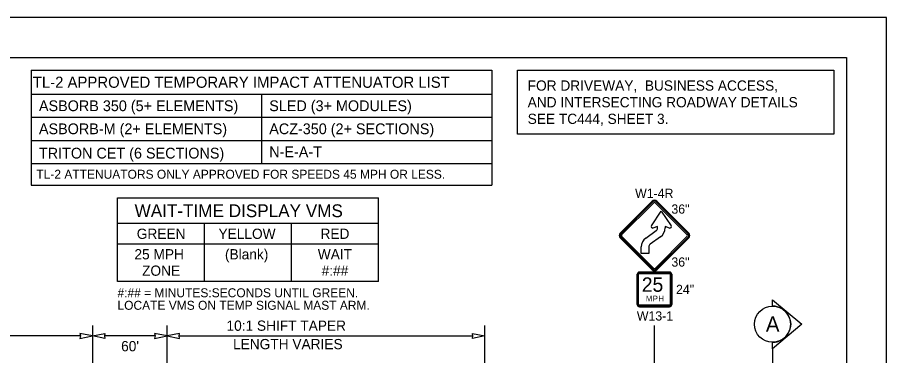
# Model space of a CAD drawing. Extents: x 99976 to 100136, y 99905 to 100011.
# Drawn here: x 100009.27 to 100016.06, y 100008.05 to 100010.69 of the extents above; entities that cross this region are included whole.
import ezdxf

# ---------------------------------------------------------------- set-up
doc = ezdxf.new("R2010")
doc.units = 0
for name, color, linetype in [('SH_GI_PlotLimits', 7, 'Continuous'), ('SH_GI_SheetBorder', 7, 'Continuous'), ('SH_TI_Tables', 7, 'Continuous'), ('SH_TI_WZSectionCut', 7, 'Continuous'), ('TR_SN_ConstructionSigns', 7, 'Continuous'), ('TR_WZ_PortableChangeMessageSign', 7, 'Continuous'), ('TR_WZ_WorkZoneDetails', 7, 'Continuous'), ('TR_WZ_WorkZoneTextCurrent', 7, 'Continuous')]:
    doc.layers.add(name, color=color, linetype=linetype)

msp = doc.modelspace()

# ---------------------------------------------------------------- linework, layer by layer
at = {"layer": 'SH_GI_PlotLimits'}
msp.add_lwpolyline([(99999.0625, 99999.6875), (100016.0625, 99999.6875), (100016.0625, 100010.6875), (99999.0625, 100010.6875)], close=True, dxfattribs=at)
at = {"layer": 'SH_GI_SheetBorder'}
for p, q in [((100000, 100010.375), (100015.75, 100010.375)), ((100015.75, 100010.375), (100015.75, 100000))]:
    msp.add_line(p, q, dxfattribs=at)
at = {"layer": 'SH_TI_Tables'}
for p, q in [((100009.3798, 100010.275), (100009.3798, 100009.377)), ((100009.3798, 100010.275), (100012.9782, 100010.275)), ((100012.9782, 100010.275), (100012.9782, 100009.377)), ((100009.3798, 100010.087), (100012.9782, 100010.087)), ((100011.179, 100010.087), (100011.179, 100009.547)), ((100009.3798, 100009.907), (100012.9782, 100009.907)), ((100009.3798, 100009.727), (100012.9782, 100009.727)), ((100009.3798, 100009.547), (100012.9782, 100009.547)), ((100009.3798, 100009.377), (100012.9782, 100009.377))]:
    msp.add_line(p, q, dxfattribs=at)
msp.add_lwpolyline([(100013.1782, 100010.275), (100015.65, 100010.275), (100015.65, 100009.775), (100013.1782, 100009.775)], close=True, dxfattribs=at)
at = {"layer": 'SH_TI_WZSectionCut'}
for p, q in [((100015.1718, 100008.4317), (100015.1718, 100008.4816)), ((100015.1718, 100008.4816), (100015.4, 100008.2904)), ((100015.4, 100008.2904), (100015.1718, 100008.0993)), ((100015.1718, 100008.0993), (100015.1718, 100008.1492)), ((100015.1718, 100008.0993), (100015.1718, 100006.0193))]:
    msp.add_line(p, q, dxfattribs=at)
msp.add_circle((100015.1718, 100008.2904), 0.1412, dxfattribs=at)
msp.add_arc((100015.1718, 100008.2904), 0.1412, 269.99779, 90.00221, dxfattribs=at)
at = {"layer": 'TR_SN_ConstructionSigns'}
for p, q in [((100014.2311, 100009.2517), (100013.9805, 100009.0011)), ((100014.236, 100009.2467), (100013.9855, 100008.9961)), ((100013.9924, 100008.9892), (100014.243, 100009.2398)), ((100014.2549, 100009.2398), (100014.5055, 100008.9892)), ((100014.5125, 100008.9961), (100014.2619, 100009.2467)), ((100014.5174, 100009.0011), (100014.2669, 100009.2517)), ((100014.2246, 100009.0601), (100014.3021, 100009.173)), ((100014.3021, 100009.173), (100014.3795, 100009.0601)), ((100014.2725, 100009.0532), (100014.2366, 100009.0417)), ((100014.2725, 100009.0423), (100014.2725, 100009.0532)), ((100014.3675, 100009.0417), (100014.3316, 100009.0532)), ((100014.3316, 100009.0532), (100014.3316, 100009.0423)), ((100013.9855, 100008.9703), (100014.236, 100008.7197)), ((100014.243, 100008.7267), (100013.9924, 100008.9772)), ((100014.1806, 100008.9631), (100014.262, 100009.0217)), ((100014.2966, 100008.9738), (100014.2152, 100008.9151)), ((100014.5055, 100008.9772), (100014.2549, 100008.7267)), ((100014.2619, 100008.7197), (100014.5125, 100008.9703)), ((100013.9805, 100008.9653), (100014.2311, 100008.7147)), ((100014.2669, 100008.7147), (100014.5174, 100008.9653)), ((100014.1456, 100008.844), (100014.1456, 100008.8946)), ((100014.2047, 100008.844), (100014.1456, 100008.844)), ((100014.2047, 100008.8946), (100014.2047, 100008.844)), ((100014.1308, 100008.6973), (100014.3671, 100008.6973)), ((100014.3671, 100008.6973), (100014.1308, 100008.6973)), ((100014.3671, 100008.6973), (100014.1308, 100008.6973)), ((100014.114, 100008.4442), (100014.114, 100008.6804)), ((100014.114, 100008.6804), (100014.114, 100008.4442)), ((100014.114, 100008.6804), (100014.114, 100008.4442)), ((100014.1182, 100008.6804), (100014.1182, 100008.4442)), ((100014.1252, 100008.4442), (100014.1252, 100008.6804)), ((100014.3671, 100008.6931), (100014.1308, 100008.6931)), ((100014.1308, 100008.6861), (100014.3671, 100008.6861)), ((100014.3727, 100008.6804), (100014.3727, 100008.4442)), ((100014.3797, 100008.4442), (100014.3797, 100008.6804)), ((100014.384, 100008.6804), (100014.384, 100008.4442)), ((100014.384, 100008.4442), (100014.384, 100008.6804)), ((100014.384, 100008.4442), (100014.384, 100008.6804)), ((100014.3671, 100008.4386), (100014.1308, 100008.4386)), ((100014.1308, 100008.4315), (100014.3671, 100008.4315)), ((100014.3671, 100008.4273), (100014.1308, 100008.4273)), ((100014.1308, 100008.4273), (100014.3671, 100008.4273)), ((100014.1308, 100008.4273), (100014.3671, 100008.4273))]:
    msp.add_line(p, q, dxfattribs=at)
for centre, radius, start, end in [((100014.249, 100009.2338), 0.0253, 45, 135), ((100014.249, 100009.2338), 0.0183, 45, 135), ((100014.249, 100009.2338), 0.00844, 45, 135), ((100014.2346, 100009.0535), 0.012, 146.3859, 280.04666), ((100014.2472, 100009.0423), 0.0253, 305.79396, 0.00002), ((100014.2472, 100009.0423), 0.0844, 305.79396, 0.00002), ((100014.3696, 100009.0535), 0.012, 259.95336, 33.61411), ((100013.9984, 100008.9832), 0.0253, 135, 225.00001), ((100013.9984, 100008.9832), 0.0183, 135, 225.00001), ((100013.9984, 100008.9832), 0.00844, 135, 225.00001), ((100014.4995, 100008.9832), 0.00844, 315.00002, 45), ((100014.4995, 100008.9832), 0.0183, 315.00002, 45), ((100014.4995, 100008.9832), 0.0253, 315.00001, 45.00001), ((100014.23, 100008.8946), 0.0844, 125.79393, 180.00001), ((100014.23, 100008.8946), 0.0253, 125.79393, 180.00001), ((100014.1308, 100008.6804), 0.0169, 90, 180), ((100014.1308, 100008.6804), 0.0169, 90, 180), ((100014.1308, 100008.6804), 0.0169, 90, 180), ((100014.249, 100008.7326), 0.0253, 225.00001, 315.00001), ((100014.249, 100008.7326), 0.0183, 225.00001, 315.00002), ((100014.249, 100008.7326), 0.00844, 225.00001, 315.00002), ((100014.3671, 100008.6804), 0.0169, 0, 90), ((100014.3671, 100008.6804), 0.0169, 0, 90), ((100014.3671, 100008.6804), 0.0169, 0, 90), ((100014.1308, 100008.6804), 0.0127, 90, 180.00001), ((100014.1308, 100008.6804), 0.00562, 90, 180.00001), ((100014.3671, 100008.6804), 0.0127, 0, 90), ((100014.3671, 100008.6804), 0.00562, 0, 90), ((100014.1308, 100008.4442), 0.0169, 180, 270.00001), ((100014.1308, 100008.4442), 0.0169, 180, 270.00001), ((100014.1308, 100008.4442), 0.0169, 180, 270.00001), ((100014.1308, 100008.4442), 0.0127, 180.00001, 270), ((100014.1308, 100008.4442), 0.00562, 180.00001, 270), ((100014.3671, 100008.4442), 0.0169, 270.00001, 0.00001), ((100014.3671, 100008.4442), 0.0169, 270.00001, 0.00001), ((100014.3671, 100008.4442), 0.0127, 270, 0.00001), ((100014.3671, 100008.4442), 0.00562, 270, 0.00001), ((100014.3671, 100008.4442), 0.0169, 270.00001, 0.00001)]:
    msp.add_arc(centre, radius, start, end, dxfattribs=at)
at = {"layer": 'TR_WZ_PortableChangeMessageSign'}
for p, q in [((100010.0535, 100009.277), (100012.0935, 100009.277)), ((100010.0535, 100008.6247), (100010.0535, 100009.277)), ((100012.0935, 100008.6247), (100012.0935, 100009.277)), ((100012.0935, 100009.077), (100010.0535, 100009.077)), ((100010.7335, 100008.6247), (100010.7335, 100009.077)), ((100011.4135, 100008.6247), (100011.4135, 100009.077)), ((100010.7335, 100008.917), (100010.0535, 100008.917)), ((100011.4135, 100008.917), (100010.7335, 100008.917)), ((100012.0935, 100008.917), (100011.4135, 100008.917)), ((100012.0935, 100008.6247), (100010.0535, 100008.6247))]:
    msp.add_line(p, q, dxfattribs=at)
at = {"layer": 'TR_WZ_WorkZoneDetails'}
for p, q in [((100009.8576, 100008.2793), (100009.8576, 100006.9093)), ((100010.4406, 100007.5393), (100010.4406, 100008.2793)), ((100012.9246, 100006.5193), (100012.9246, 100008.2793)), ((100014.2469, 100008.2793), (100014.2469, 100006.8193)), ((100009.7638, 100008.1993), (100008.1013, 100008.1993)), ((100010.3469, 100008.1993), (100009.9513, 100008.1993)), ((100010.5343, 100008.1993), (100012.8309, 100008.1993))]:
    msp.add_line(p, q, dxfattribs=at)
for points in [[(100009.8576, 100008.1993), (100009.7593, 100008.2186), (100009.7638, 100008.1993), (100009.7593, 100008.18)], [(100009.8576, 100008.1993), (100009.9558, 100008.2186), (100009.9513, 100008.1993), (100009.9558, 100008.18)], [(100010.4406, 100008.1993), (100010.3423, 100008.2186), (100010.3469, 100008.1993), (100010.3423, 100008.18)], [(100010.4406, 100008.1993), (100010.5389, 100008.18), (100010.5343, 100008.1993), (100010.5389, 100008.2186)], [(100012.9246, 100008.1993), (100012.8263, 100008.18), (100012.8309, 100008.1993), (100012.8263, 100008.2186)]]:
    msp.add_lwpolyline(points, close=True, dxfattribs=at)

# ---------------------------------------------------------------- texts
at = {"layer": 'SH_TI_Tables'}
for s, height, p in [('TL-2 APPROVED TEMPORARY IMPACT ATTENUATOR LIST', 0.087, (100009.3918, 100010.1375)), ('ASBORB 350 (5+ ELEMENTS)', 0.084, (100009.4398, 100009.955)), ('SLED (3+ MODULES)', 0.084, (100011.239, 100009.955)), ('ASBORB-M (2+ ELEMENTS)', 0.084, (100009.4398, 100009.775)), ('ACZ-350 (2+ SECTIONS)', 0.084, (100011.239, 100009.775)), ('TRITON CET (6 SECTIONS)', 0.084, (100009.4398, 100009.585)), ('N-E-A-T', 0.084, (100011.239, 100009.595)), ('TL-2 ATTENUATORS ONLY APPROVED FOR SPEEDS 45 MPH OR LESS.', 0.07, (100009.4198, 100009.427))]:
    msp.add_text(s, height=height, dxfattribs=at).set_placement(p)
for s, p in [('FOR DRIVEWAY,  BUSINESS ACCESS, ', (100013.2582, 100010.115)), ('AND INTERSECTING ROADWAY DETAILS', (100013.2582, 100009.985)), ('SEE TC444, SHEET 3.', (100013.2582, 100009.855))]:
    msp.add_text(s, height=0.08, rotation=360, dxfattribs=at).set_placement(p)
at = {"layer": 'SH_TI_WZSectionCut'}
msp.add_text('A', height=0.12, rotation=359.99005, dxfattribs=at).set_placement((100015.1189, 100008.2313))
at = {"layer": 'TR_SN_ConstructionSigns'}
for s, height, p in [('W1-4R', 0.072, (100014.0975, 100009.2771)), ('25', 0.1125, (100014.15, 100008.544)), ('M', 0.045, (100014.1817, 100008.4681)), ('P', 0.045, (100014.2357, 100008.4681)), ('H', 0.045, (100014.2798, 100008.4681))]:
    msp.add_text(s, height=height, dxfattribs=at).set_placement(p)
for s, p in [('36"', (100014.381, 100009.154)), ('36"', (100014.381, 100008.7404)), ('24"', (100014.4172, 100008.5263)), ('W13-1', (100014.1111, 100008.3193))]:
    msp.add_text(s, height=0.072, rotation=360, dxfattribs=at).set_placement(p)
at = {"layer": 'TR_WZ_PortableChangeMessageSign'}
for s, height, p in [('WAIT-TIME DISPLAY VMS', 0.1, (100010.1873, 100009.127)), ('GREEN', 0.08, (100010.2041, 100008.957)), ('YELLOW', 0.08, (100010.8426, 100008.957)), ('RED', 0.08, (100011.6396, 100008.957)), ('25 MPH', 0.08, (100010.1859, 100008.797)), ('(Blank)', 0.08, (100010.8931, 100008.797)), ('WAIT', 0.08, (100011.6185, 100008.797)), ('ZONE', 0.08, (100010.2456, 100008.669)), ('#:##', 0.08, (100011.6486, 100008.669)), ('#:## = MINUTES:SECONDS UNTIL GREEN.', 0.07, (100010.0535, 100008.5013)), ('LOCATE VMS ON TEMP SIGNAL MAST ARM.', 0.07, (100010.0535, 100008.4033))]:
    msp.add_text(s, height=height, rotation=360, dxfattribs=at).set_placement(p)
at = {"layer": 'TR_WZ_WorkZoneTextCurrent'}
for s, p in [('10:1 SHIFT TAPER', (100010.9051, 100008.2393)), ("60'", (100010.0819, 100008.0791)), ('LENGTH VARIES', (100010.9564, 100008.0953))]:
    msp.add_text(s, height=0.08, dxfattribs=at).set_placement(p)

doc.saveas('drawing.dxf')
